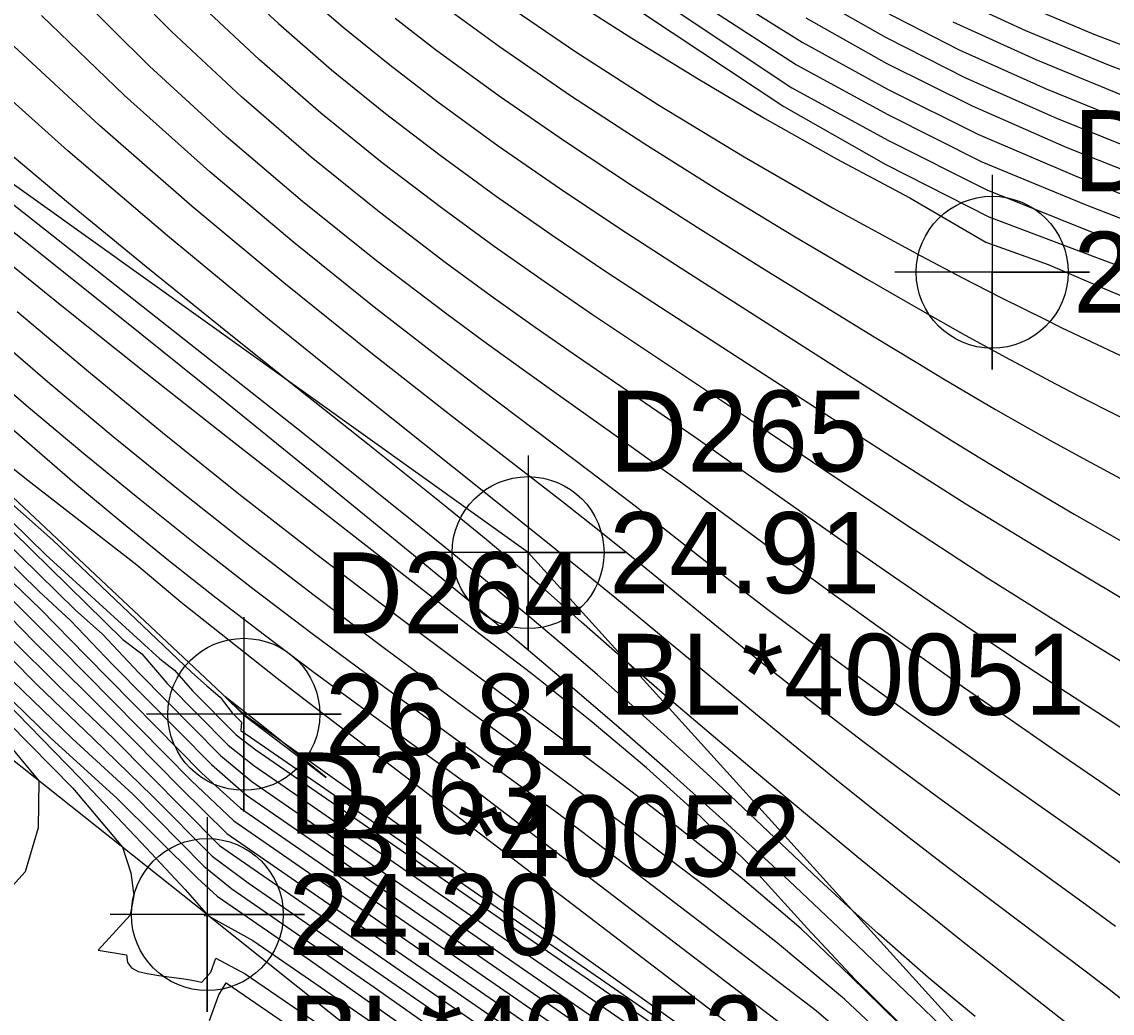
# Model space of a CAD drawing. Extents: x 2356077 to 2359823, y 225951 to 227822.
# Drawn here: x 2356704.29 to 2356737.94, y 227148.02 to 227178.59 of the extents above; entities that cross this region are included whole.
import ezdxf

# ---------------------------------------------------------------- set-up
doc = ezdxf.new("R2010")
doc.units = 0
for name, color, linetype in [('DTM Contours Major', 7, 'Continuous'), ('DTM Contours Minor', 7, 'Continuous'), ('Exist DTM Breakline', 7, 'Continuous'), ('Exist DTM Breakline Cogo Comment', 7, 'Continuous'), ('Exist DTM Breakline Cogo Elevation', 7, 'Continuous'), ('Exist DTM Breakline Cogo Number', 7, 'Continuous'), ('Exist DTM Breakline Cogo Point CELL', 7, 'Continuous'), ('Exist DTM Regular Point CELL', 7, 'Continuous'), ('Exist DTM Regular Point Cogo Elevation', 7, 'Continuous'), ('Exist DTM Regular Point Cogo Number', 7, 'Continuous'), ('PH Exist DTM Point', 7, 'Continuous')]:
    doc.layers.add(name, color=color, linetype=linetype)

msp = doc.modelspace()

# ---------------------------------------------------------------- linework, layer by layer
at = {"layer": 'DTM Contours Major'}
for points in [[(2356739.368, 227156.052), (2356737.872, 227157.033), (2356736.388, 227157.995), (2356735.044, 227158.877), (2356733.732, 227159.75), (2356732.455, 227160.613), (2356731.212, 227161.464), (2356730.005, 227162.3), (2356728.202, 227163.566), (2356725.697, 227165.333), (2356725.056, 227165.779), (2356721.441, 227168.255), (2356720.136, 227169.163), (2356718.777, 227170.13), (2356717.36, 227171.167), (2356715.328, 227172.718), (2356713.219, 227174.421), (2356711.07, 227176.277), (2356708.913, 227178.288), (2356706.786, 227180.454)], [(2356716.996, 227179.317), (2356719.032, 227177.826), (2356721.227, 227176.32), (2356723.521, 227174.823), (2356725.852, 227173.362), (2356728.159, 227171.964), (2356730.381, 227170.653), (2356731.948, 227169.749), (2356733.4, 227168.931), (2356734.777, 227168.176), (2356735.476, 227167.802), (2356736.187, 227167.427), (2356736.915, 227167.049), (2356739.205, 227165.894)], [(2356725.493, 227179.017), (2356728.202, 227177.269), (2356731.02, 227175.731), (2356733.917, 227174.27), (2356737.107, 227172.955), (2356740.279, 227171.721), (2356743.406, 227170.591), (2356746.417, 227169.548), (2356749.239, 227168.577), (2356751.801, 227167.662), (2356752.569, 227167.373), (2356753.306, 227167.086), (2356754.016, 227166.798), (2356754.703, 227166.507), (2356755.373, 227166.21), (2356756.029, 227165.905), (2356756.722, 227165.566)], [(2356733.018, 227178.595), (2356735.579, 227177.425), (2356738.225, 227176.343), (2356740.9, 227175.336), (2356743.548, 227174.39), (2356746.115, 227173.491), (2356748.544, 227172.625), (2356749.95, 227172.103), (2356751.293, 227171.581), (2356752.581, 227171.056), (2356753.824, 227170.521), (2356755.03, 227169.971), (2356756.21, 227169.399), (2356757.454, 227168.758)], [(2356689.58, 227176.498), (2356705.94, 227160.458), (2356706.781, 227159.71), (2356707.902, 227158.511), (2356710.42, 227155.964), (2356711.389, 227155.161), (2356728.852, 227143.103), (2356729.704, 227142.548), (2356730.709, 227141.505), (2356731.775, 227140.519), (2356733.719, 227139.148), (2356734.635, 227138.443), (2356734.128, 227133.673), (2356733.873, 227130.956), (2356731.825, 227115.038), (2356731.377, 227112.481), (2356731.089, 227111.075), (2356730.763, 227109.63), (2356730.453, 227108.22), (2356730.159, 227106.588), (2356729.055, 227098.166)], [(2356736.957, 227147.369), (2356733.293, 227150.252), (2356732.436, 227150.933), (2356731.544, 227151.649), (2356730.063, 227152.853), (2356728.54, 227154.109), (2356727.024, 227155.375), (2356725.564, 227156.608), (2356724.211, 227157.764), (2356723.015, 227158.8), (2356721.567, 227160.08), (2356720.35, 227161.157), (2356719.517, 227161.876), (2356718.626, 227162.622), (2356717.843, 227163.263), (2356716.978, 227163.961), (2356714.973, 227165.561), (2356712.544, 227167.49), (2356710.426, 227169.179), (2356708.125, 227171.034), (2356705.733, 227172.995), (2356703.341, 227175.003)], [(2356730.988, 227147.228), (2356729.681, 227148.445), (2356727.615, 227150.18), (2356725.358, 227151.947), (2356722.976, 227153.752), (2356720.501, 227155.576), (2356717.988, 227157.414), (2356715.487, 227159.259), (2356713.318, 227160.893), (2356711.198, 227162.526), (2356709.13, 227164.159), (2356707.115, 227165.792), (2356705.156, 227167.425), (2356703.255, 227169.058)], [(2356703.884, 227159.644), (2356705.5, 227158.041), (2356707.135, 227156.48), (2356710.394, 227153.183), (2356719.047, 227147.205), (2356721.417, 227145.54), (2356726.288, 227142.107), (2356728.37, 227140.282), (2356730.69, 227138.461), (2356733.199, 227136.692), (2356733.074, 227134.447), (2356732.778, 227132.145), (2356732.687, 227129.873), (2356731.801, 227122.986), (2356731.359, 227120.285), (2356729.521, 227109.791), (2356729.155, 227107.793), (2356728.854, 227106.462), (2356728.574, 227105.184), (2356728.339, 227103.895), (2356728.036, 227101.585)], [(2356701.883, 227158.985), (2356705.865, 227154.957), (2356707.401, 227153.134), (2356707.657, 227152.34), (2356707.752, 227151.645), (2356707.631, 227151.043), (2356706.646, 227149.961), (2356707.52, 227149.82), (2356707.553, 227149.579), (2356707.675, 227149.415), (2356707.881, 227149.306), (2356708.165, 227149.235), (2356708.52, 227149.182), (2356709.149, 227149.099), (2356709.369, 227149.064), (2356709.602, 227149.022), (2356709.848, 227148.97), (2356710.124, 227149.279), (2356710.283, 227149.714), (2356711.185, 227149.234), (2356713.894, 227147.378)]]:
    msp.add_lwpolyline(points, dxfattribs=at)
at = {"layer": 'DTM Contours Minor'}
for points in [[(2356659.971, 227173.669), (2356685.831, 227180.975), (2356705.031, 227162.149), (2356708.556, 227158.946), (2356709.004, 227158.6), (2356709.559, 227157.957), (2356710.905, 227156.596), (2356711.514, 227156.142), (2356729.646, 227143.622), (2356732.019, 227141.822), (2356732.615, 227141.055), (2356734.881, 227139.458), (2356735.103, 227138.828), (2356734.783, 227134.779), (2356732.023, 227113.314), (2356732.006, 227112.941), (2356731.965, 227112.471), (2356731.774, 227111.585), (2356731.542, 227110.583), (2356731.289, 227109.538), (2356731.049, 227108.512), (2356730.783, 227106.876), (2356729.739, 227098.907)], [(2356685.649, 227180.364), (2356689.292, 227176.803), (2356692.784, 227173.758), (2356696.661, 227170.083), (2356707.412, 227159.541), (2356707.996, 227159.102), (2356708.776, 227158.188), (2356710.659, 227156.284), (2356711.452, 227155.651), (2356730.68, 227142.374), (2356731.165, 227141.883), (2356732.008, 227140.919), (2356734.305, 227139.299), (2356734.875, 227138.683), (2356734.532, 227134.45), (2356731.997, 227114.739), (2356731.969, 227114.151), (2356731.759, 227113.08), (2356731.583, 227112.078), (2356731.006, 227109.564), (2356730.731, 227108.338), (2356730.47, 227106.724), (2356729.313, 227097.881)], [(2356722.447, 227180.293), (2356728.056, 227176.56), (2356731.037, 227174.934), (2356734.068, 227173.407), (2356737.369, 227172.087), (2356740.632, 227170.839), (2356743.845, 227169.693), (2356746.942, 227168.627), (2356749.853, 227167.62), (2356752.512, 227166.649), (2356753.125, 227166.411), (2356753.72, 227166.173), (2356754.301, 227165.933), (2356754.868, 227165.689), (2356755.425, 227165.441), (2356755.973, 227165.187), (2356756.554, 227164.907)], [(2356710.605, 227180.031), (2356712.209, 227178.536), (2356713.849, 227177.115), (2356715.516, 227175.762), (2356717.199, 227174.475), (2356718.932, 227173.214), (2356720.654, 227172.015), (2356722.347, 227170.875), (2356723.997, 227169.792), (2356728.231, 227167.053), (2356730.415, 227165.636), (2356731.4, 227165.005), (2356732.401, 227164.37), (2356733.426, 227163.728), (2356734.482, 227163.076), (2356735.579, 227162.408), (2356736.723, 227161.72), (2356738.498, 227160.665)], [(2356721.803, 227179.97), (2356727.804, 227175.976), (2356730.95, 227174.187), (2356734.131, 227172.575), (2356737.541, 227171.293), (2356740.918, 227170.033), (2356744.265, 227168.858), (2356747.53, 227167.729), (2356750.661, 227166.608), (2356753.606, 227165.457), (2356754.388, 227165.126), (2356755.154, 227164.787), (2356755.908, 227164.438), (2356756.706, 227164.052)], [(2356738.876, 227154.247), (2356737.555, 227155.162), (2356736.224, 227156.074), (2356734.797, 227157.059), (2356733.383, 227158.045), (2356731.991, 227159.027), (2356730.63, 227159.997), (2356729.308, 227160.949), (2356727.351, 227162.379), (2356724.688, 227164.338), (2356724.014, 227164.826), (2356723.019, 227165.537), (2356720.92, 227167.025), (2356719.803, 227167.822), (2356718.634, 227168.668), (2356717.406, 227169.573), (2356715.241, 227171.222), (2356712.954, 227173.053), (2356710.599, 227175.056), (2356708.232, 227177.222), (2356705.907, 227179.541)], [(2356712.822, 227179.631), (2356714.211, 227178.427), (2356715.647, 227177.261), (2356717.125, 227176.126), (2356718.99, 227174.77), (2356720.884, 227173.459), (2356722.776, 227172.197), (2356724.636, 227170.989), (2356731.167, 227166.821), (2356732.052, 227166.261), (2356732.945, 227165.702), (2356733.854, 227165.141), (2356734.787, 227164.575), (2356735.754, 227163.998), (2356736.763, 227163.409), (2356738.656, 227162.329)], [(2356725.879, 227179.529), (2356728.374, 227177.967), (2356731.029, 227176.5), (2356733.794, 227175.123), (2356736.843, 227173.819), (2356739.911, 227172.614), (2356742.949, 227171.507), (2356745.883, 227170.485), (2356748.643, 227169.536), (2356751.159, 227168.646), (2356752.064, 227168.31), (2356752.927, 227167.977), (2356753.754, 227167.645), (2356754.55, 227167.309), (2356755.323, 227166.966), (2356756.077, 227166.612), (2356756.873, 227166.217)], [(2356728.596, 227179.45), (2356730.939, 227178.114), (2356733.416, 227176.868), (2356736.217, 227175.621), (2356739.08, 227174.473), (2356741.942, 227173.412), (2356744.737, 227172.425), (2356747.403, 227171.501), (2356749.874, 227170.625), (2356751.038, 227170.195), (2356752.144, 227169.768), (2356753.2, 227169.341), (2356754.215, 227168.909), (2356755.198, 227168.466), (2356756.156, 227168.007), (2356757.166, 227167.492)], [(2356732.827, 227179.457), (2356735.265, 227178.325), (2356737.798, 227177.278), (2356740.376, 227176.3), (2356742.947, 227175.376), (2356745.459, 227174.492), (2356747.862, 227173.633), (2356749.384, 227173.066), (2356750.843, 227172.497), (2356752.249, 227171.921), (2356753.609, 227171.332), (2356754.934, 227170.725), (2356756.231, 227170.093), (2356757.6, 227169.383)], [(2356738.196, 227158.871), (2356736.562, 227159.877), (2356735.31, 227160.659), (2356734.103, 227161.425), (2356732.936, 227162.179), (2356731.804, 227162.92), (2356730.702, 227163.651), (2356729.039, 227164.771), (2356726.681, 227166.369), (2356724.743, 227167.664), (2356723.353, 227168.588), (2356721.906, 227169.557), (2356720.409, 227170.581), (2356718.866, 227171.666), (2356717.282, 227172.821), (2356715.415, 227174.247), (2356713.523, 227175.778), (2356711.628, 227177.418), (2356709.751, 227179.169)], [(2356719.033, 227179.275), (2356721.383, 227177.665), (2356723.922, 227176.037), (2356726.585, 227174.423), (2356729.311, 227172.857), (2356732.034, 227171.369), (2356733.322, 227170.693), (2356734.504, 227170.089), (2356735.899, 227169.395), (2356736.368, 227169.166), (2356739.109, 227167.867), (2356741.879, 227166.606), (2356744.605, 227165.399), (2356749.626, 227163.211), (2356751.775, 227162.263), (2356754.102, 227161.212), (2356754.801, 227160.906), (2356755.479, 227160.623), (2356756.145, 227160.362), (2356756.797, 227160.125)], [(2356721.271, 227179.265), (2356723.115, 227178.088), (2356725.109, 227176.86), (2356727.224, 227175.61), (2356729.429, 227174.367), (2356731.694, 227173.16), (2356734.037, 227171.797), (2356735.965, 227171.11), (2356737.927, 227170.264), (2356739.863, 227169.474), (2356741.758, 227168.734), (2356743.6, 227168.037), (2356746.933, 227166.794), (2356748.424, 227166.233), (2356749.848, 227165.686), (2356751.207, 227165.151), (2356752.5, 227164.622), (2356753.729, 227164.094), (2356754.576, 227163.713), (2356755.407, 227163.322), (2356756.242, 227162.915), (2356757.08, 227162.492)], [(2356734.956, 227179.225), (2356737.375, 227178.211), (2356739.854, 227177.263), (2356742.344, 227176.363), (2356744.798, 227175.495), (2356747.17, 227174.644), (2356748.848, 227174.034), (2356750.379, 227173.417), (2356751.902, 227172.79), (2356753.383, 227172.146), (2356754.829, 227171.48), (2356756.247, 227170.786), (2356757.746, 227170.006)], [(2356738.342, 227152.543), (2356737.182, 227153.365), (2356734.522, 227155.231), (2356733.043, 227156.277), (2356731.585, 227157.317), (2356730.17, 227158.338), (2356728.821, 227159.326), (2356727.315, 227160.453), (2356726.147, 227161.351), (2356723.222, 227163.65), (2356722.615, 227164.119), (2356721.872, 227164.686), (2356718.438, 227167.267), (2356717.436, 227168.029), (2356715.164, 227169.792), (2356712.686, 227171.783), (2356710.091, 227173.969), (2356707.466, 227176.315), (2356704.897, 227178.788)], [(2356730.895, 227178.918), (2356733.215, 227177.732), (2356735.897, 227176.523), (2356738.653, 227175.407), (2356741.422, 227174.372), (2356744.146, 227173.405), (2356746.763, 227172.493), (2356749.215, 227171.622), (2356750.502, 227171.145), (2356751.726, 227170.672), (2356752.898, 227170.196), (2356754.026, 227169.714), (2356755.118, 227169.218), (2356756.185, 227168.705), (2356757.309, 227168.129)], [(2356715.809, 227178.703), (2356717.056, 227177.741), (2356719.022, 227176.309), (2356721.074, 227174.896), (2356723.165, 227173.515), (2356725.248, 227172.184), (2356727.278, 227170.915), (2356730.598, 227168.873), (2356731.939, 227168.059), (2356732.735, 227167.581), (2356733.534, 227167.109), (2356734.341, 227166.638), (2356735.166, 227166.165), (2356736.015, 227165.688), (2356736.895, 227165.202), (2356738.952, 227164.098)], [(2356728.487, 227178.709), (2356730.986, 227177.307), (2356733.613, 227175.997), (2356736.535, 227174.717), (2356739.503, 227173.538), (2356742.453, 227172.453), (2356745.318, 227171.448), (2356748.03, 227170.512), (2356750.521, 227169.632), (2356751.558, 227169.248), (2356752.543, 227168.87), (2356753.484, 227168.491), (2356754.389, 227168.108), (2356755.265, 227167.716), (2356756.119, 227167.312), (2356757.019, 227166.859)], [(2356738.039, 227150.688), (2356737.111, 227151.37), (2356733.779, 227153.784), (2356732.582, 227154.658), (2356731.399, 227155.531), (2356730.244, 227156.396), (2356729.128, 227157.247), (2356728.27, 227157.915), (2356727.441, 227158.571), (2356726.637, 227159.215), (2356724.334, 227161.09), (2356722.988, 227162.185), (2356722.056, 227162.932), (2356720.976, 227163.782), (2356717.485, 227166.483), (2356715.064, 227168.379), (2356712.379, 227170.536), (2356709.547, 227172.892), (2356706.685, 227175.39), (2356703.912, 227177.968)], [(2356739.22, 227147.656), (2356738.539, 227148.204), (2356737.848, 227148.744), (2356737.144, 227149.282), (2356733.633, 227151.925), (2356732.661, 227152.665), (2356731.672, 227153.428), (2356730.668, 227154.215), (2356729.366, 227155.256), (2356728.043, 227156.333), (2356725.345, 227158.559), (2356722.591, 227160.834), (2356720.777, 227162.311), (2356718.55, 227164.097), (2356714.836, 227167.056), (2356711.872, 227169.445), (2356708.786, 227171.989), (2356705.713, 227174.611), (2356702.786, 227177.235)], [(2356689.427, 227176.122), (2356704.815, 227161.033), (2356705.798, 227160.131), (2356707.092, 227158.769), (2356710.142, 227155.684), (2356711.23, 227154.737), (2356728.209, 227143.01), (2356729.472, 227142.007), (2356730.625, 227140.765), (2356734.373, 227138.122), (2356733.9, 227134.358), (2356733.689, 227131.156), (2356731.931, 227117.484), (2356731.724, 227116.041), (2356731.176, 227112.918), (2356730.898, 227111.349), (2356730.534, 227109.715), (2356730.188, 227108.127), (2356729.855, 227106.506), (2356728.815, 227098.577)], [(2356733.705, 227147.916), (2356732.997, 227148.502), (2356732.264, 227149.121), (2356731.506, 227149.774), (2356730.724, 227150.462), (2356729.922, 227151.186), (2356728.9, 227152.133), (2356725.563, 227155.28), (2356724.331, 227156.42), (2356723.023, 227157.599), (2356722.057, 227158.448), (2356721.042, 227159.321), (2356719.971, 227160.226), (2356718.835, 227161.17), (2356717.627, 227162.16), (2356716.34, 227163.203), (2356712.962, 227165.902), (2356709.303, 227168.791), (2356701.996, 227174.536)], [(2356735.51, 227144.847), (2356732.072, 227148.19), (2356730.072, 227150.111), (2356727.966, 227152.098), (2356725.814, 227154.079), (2356724.308, 227155.429), (2356722.797, 227156.752), (2356721.272, 227158.063), (2356719.721, 227159.373), (2356718.133, 227160.697), (2356716.497, 227162.048), (2356713.524, 227164.48), (2356710.454, 227166.968), (2356707.369, 227169.446), (2356704.35, 227171.849), (2356701.48, 227174.11)], [(2356736.929, 227142.249), (2356730.004, 227149.054), (2356728.525, 227150.641), (2356726.827, 227152.509), (2356725.232, 227154.079), (2356723.565, 227155.584), (2356721.83, 227157.047), (2356720.026, 227158.48), (2356718.177, 227159.893), (2356716.267, 227161.377), (2356710.835, 227165.613), (2356708.121, 227167.75), (2356705.475, 227169.859), (2356702.955, 227171.9)], [(2356731.344, 227147.705), (2356729.865, 227149.159), (2356728.345, 227150.617), (2356726.454, 227152.221), (2356724.457, 227153.816), (2356722.376, 227155.412), (2356720.229, 227157.018), (2356718.039, 227158.643), (2356715.824, 227160.298), (2356713.399, 227162.147), (2356710.994, 227164.024), (2356708.635, 227165.912), (2356706.346, 227167.793), (2356704.153, 227169.648)], [(2356730.978, 227146.23), (2356728.8, 227148.087), (2356720.821, 227154.182), (2356717.979, 227156.24), (2356715.191, 227158.274), (2356713.298, 227159.683), (2356711.465, 227161.076), (2356709.68, 227162.465), (2356707.931, 227163.858), (2356706.207, 227165.267), (2356704.495, 227166.701), (2356702.262, 227168.622)], [(2356730.097, 227145.866), (2356717.894, 227155.187), (2356714.886, 227157.366), (2356713.304, 227158.525), (2356711.776, 227159.67), (2356710.288, 227160.814), (2356708.827, 227161.969), (2356707.379, 227163.146), (2356705.928, 227164.357), (2356703.362, 227166.572)], [(2356731.322, 227102.18), (2356731.731, 227106.046), (2356731.944, 227107.409), (2356732.216, 227108.847), (2356732.516, 227110.299), (2356732.631, 227111.347), (2356732.778, 227113.283), (2356733.211, 227117.438), (2356735.195, 227135.146), (2356735.234, 227138.221), (2356735.412, 227139.559), (2356735.339, 227139.564), (2356735.358, 227139.684), (2356735.56, 227139.857), (2356735.49, 227139.926), (2356731.715, 227143.4), (2356712.992, 227157.701), (2356712.174, 227158.336), (2356709.213, 227160.68), (2356707.843, 227161.836), (2356704.388, 227164.512), (2356702.341, 227166.154)], [(2356702.886, 227164.689), (2356705.246, 227162.604), (2356709.53, 227158.535), (2356709.997, 227158.112), (2356710.418, 227157.762), (2356710.781, 227157.283), (2356711.067, 227156.993), (2356711.054, 227156.737), (2356735.541, 227139.828), (2356734.814, 227134.951), (2356734.586, 227130.29), (2356734.011, 227125.698), (2356733.215, 227120.954), (2356732.045, 227111.85), (2356731.971, 227110.969), (2356731.837, 227110.365), (2356731.716, 227109.619), (2356731.529, 227108.846), (2356731.065, 227106.786), (2356729.982, 227098.527)], [(2356703.74, 227161.561), (2356704.874, 227160.479), (2356706.277, 227159.032), (2356709.847, 227155.42), (2356711.04, 227154.335), (2356724.93, 227144.744), (2356726.551, 227143.614), (2356728.177, 227142.468), (2356729.588, 227141.117), (2356730.995, 227139.939), (2356734.086, 227137.76), (2356733.712, 227134.526), (2356733.499, 227131.308), (2356731.898, 227118.851), (2356731.626, 227117.067), (2356730.666, 227111.586), (2356730.314, 227109.808), (2356729.928, 227108.044), (2356729.601, 227106.491), (2356729.356, 227104.938), (2356728.579, 227099.039)], [(2356703.148, 227161.017), (2356704.674, 227159.464), (2356706.204, 227157.968), (2356707.734, 227156.435), (2356709.186, 227154.966), (2356710.614, 227153.562), (2356720.994, 227146.394), (2356723.138, 227144.892), (2356725.299, 227143.368), (2356727.486, 227141.807), (2356729.18, 227140.09), (2356733.499, 227137.045), (2356733.29, 227134.498), (2356732.948, 227131.839), (2356732.83, 227129.358), (2356731.833, 227121.602), (2356731.445, 227119.192), (2356729.809, 227109.852), (2356729.414, 227107.881), (2356729.105, 227106.471), (2356728.819, 227105.113), (2356728.609, 227103.719)], [(2356704.009, 227160.749), (2356705.451, 227159.303), (2356709.532, 227155.178), (2356710.832, 227153.945), (2356722.956, 227145.573), (2356724.853, 227144.247), (2356726.753, 227142.908), (2356728.543, 227141.469), (2356730.097, 227140.008), (2356733.795, 227137.401), (2356733.504, 227134.532), (2356733.213, 227131.471), (2356732.971, 227128.829), (2356731.865, 227120.223), (2356731.534, 227118.118), (2356730.092, 227109.891), (2356729.671, 227107.963), (2356729.354, 227106.481), (2356729.073, 227105.02), (2356728.525, 227100.841)], [(2356703.071, 227159.845), (2356704.775, 227158.135), (2356706.495, 227156.486), (2356708.325, 227154.714), (2356710.162, 227152.856), (2356711.278, 227152.036), (2356717.11, 227148.009), (2356725.093, 227142.385), (2356727.573, 227140.455), (2356730.035, 227138.358), (2356732.891, 227136.345), (2356732.857, 227134.388), (2356732.601, 227132.398), (2356732.476, 227130.352), (2356732.287, 227128.395), (2356731.77, 227124.375), (2356731.276, 227121.39), (2356728.851, 227107.546), (2356728.329, 227105.25), (2356728.076, 227104.1), (2356727.791, 227101.955)], [(2356703.228, 227158.399), (2356705.197, 227156.49), (2356707.225, 227154.643), (2356709.718, 227152.182), (2356710.32, 227151.63), (2356713.1, 227149.71), (2356725.99, 227140.623), (2356728.483, 227138.323), (2356732.25, 227135.668), (2356732.421, 227134.255), (2356732.053, 227131.394), (2356732.056, 227129.853), (2356731.709, 227127.157), (2356731.115, 227123.633), (2356728.126, 227106.57), (2356728.09, 227106.234), (2356727.653, 227104.408), (2356727.433, 227103.465)], [(2356704.019, 227158.255), (2356705.844, 227156.49), (2356707.718, 227154.767), (2356709.905, 227152.555), (2356710.772, 227151.852), (2356715.161, 227148.821), (2356723.915, 227142.65), (2356726.8, 227140.595), (2356729.33, 227138.291), (2356732.575, 227136.003), (2356732.639, 227134.323), (2356732.422, 227132.636), (2356732.2, 227130.827), (2356732.177, 227129.166), (2356731.74, 227125.768), (2356731.195, 227122.51), (2356728.499, 227107.12), (2356728.375, 227106.51), (2356728.112, 227105.414), (2356727.865, 227104.357), (2356727.672, 227103.285)], [(2356703.343, 227158.07), (2356706.082, 227155.276), (2356707.978, 227153.28), (2356709.336, 227151.826), (2356709.98, 227151.087), (2356709.923, 227151.024), (2356710.002, 227151.016), (2356710.002, 227151.022), (2356710.02, 227151.045), (2356710.106, 227150.987), (2356711.426, 227150.253), (2356715.279, 227147.61), (2356722.247, 227142.697), (2356724.761, 227140.48), (2356731.462, 227135.659), (2356732.206, 227134.21), (2356731.783, 227130.921), (2356731.601, 227129.083), (2356731.666, 227128.445), (2356731.037, 227124.767), (2356727.689, 227105.655), (2356727.618, 227105.2), (2356727.494, 227104.255), (2356727.386, 227103.572)], [(2356711.093, 227157.259), (2356711.132, 227157.219), (2356713.679, 227155.284), (2356712.263, 227156.436), (2356711.791, 227156.816), (2356710.794, 227157.601), (2356710.555, 227157.786), (2356711.093, 227157.259)], [(2356703.369, 227156.921), (2356704.822, 227155.182), (2356704.793, 227153.733), (2356704.399, 227152.374), (2356700.011, 227147.55)], [(2356710.085, 227147.793), (2356710.375, 227148.581), (2356710.599, 227148.951), (2356716.58, 227144.852)]]:
    msp.add_lwpolyline(points, dxfattribs=at)
at = {"layer": 'Exist DTM Breakline'}
for points in [[(2356732.647, 227097.121), (2356737.418, 227142.921), (2356719.914, 227162.219), (2356687.802, 227185.182), (2356650.898, 227178.916), (2356619.351, 227161.312)], [(2356711.144, 227157.233), (2356685.837, 227180.995), (2356651.307, 227172.553), (2356619.923, 227159.852)], [(2356710.017, 227151.057), (2356683.364, 227172.218), (2356651.181, 227165.578), (2356628.977, 227156.38)], [(2356711.144, 227157.233), (2356735.55, 227139.84), (2356730.086, 227095.133)], [(2356710.017, 227151.057), (2356731.53, 227133.898), (2356724.538, 227091.617), (2356734.478, 227064.277)]]:
    msp.add_lwpolyline(points, dxfattribs=at)
at = {"layer": 'Exist DTM Breakline Cogo Point CELL'}
for points in [[(2356719.914, 227165.219), (2356719.914, 227159.219), (2356719.914, 227162.219), (2356722.914, 227162.219), (2356716.914, 227162.219)], [(2356711.144, 227160.233), (2356711.144, 227154.233), (2356711.144, 227157.233), (2356714.144, 227157.233), (2356708.144, 227157.233)], [(2356710.017, 227154.057), (2356710.017, 227148.057), (2356710.017, 227151.057), (2356713.017, 227151.057), (2356707.017, 227151.057)]]:
    msp.add_lwpolyline(points, dxfattribs=at)
for centre in [(2356719.914, 227162.219), (2356711.144, 227157.233), (2356710.017, 227151.057)]:
    msp.add_circle(centre, 2.344, dxfattribs=at)
at = {"layer": 'Exist DTM Regular Point CELL'}
msp.add_lwpolyline([(2356734.236, 227173.867), (2356734.236, 227167.867), (2356734.236, 227170.867), (2356737.236, 227170.867), (2356731.236, 227170.867)], dxfattribs=at)
msp.add_circle((2356734.236, 227170.867), 2.344, dxfattribs=at)
at = {"layer": 'PH Exist DTM Point'}
msp.add_line((2356726.027, 227161.397), (2356726.027, 227161.397), dxfattribs=at)

# ---------------------------------------------------------------- texts
at = {"layer": 'Exist DTM Breakline Cogo Comment'}
for s, p in [('BL*40051', (2356722.414, 227157.219)), ('BL*40052', (2356713.644, 227152.233)), ('BL*40053', (2356712.517, 227146.057))]:
    msp.add_text(s, height=2.5, dxfattribs=at).set_placement(p)
at = {"layer": 'Exist DTM Breakline Cogo Elevation'}
for s, p in [('24.91', (2356722.414, 227160.969)), ('26.81', (2356713.644, 227155.983)), ('24.20', (2356712.517, 227149.807))]:
    msp.add_text(s, height=2.5, dxfattribs=at).set_placement(p)
at = {"layer": 'Exist DTM Breakline Cogo Number'}
for s, p in [('D265', (2356722.414, 227164.719)), ('D264', (2356713.644, 227159.733)), ('D263', (2356712.517, 227153.557))]:
    msp.add_text(s, height=2.5, dxfattribs=at).set_placement(p)
at = {"layer": 'Exist DTM Regular Point Cogo Elevation'}
msp.add_text('22.72', height=2.5, dxfattribs=at).set_placement((2356736.736, 227169.617))
at = {"layer": 'Exist DTM Regular Point Cogo Number'}
msp.add_text('D251', height=2.5, dxfattribs=at).set_placement((2356736.736, 227173.367))

doc.saveas('drawing.dxf')
